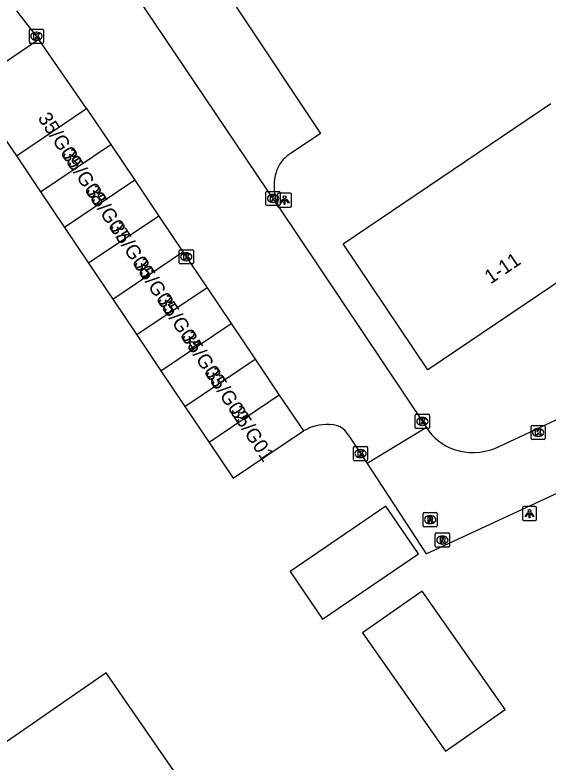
# Model space of a CAD drawing. Extents: x 157466 to 158888, y 383063 to 384677.
# Drawn here: x 157916.4 to 157954, y 383406.3 to 383459 of the extents above; entities that cross this region are included whole.
import ezdxf

# ---------------------------------------------------------------- set-up
doc = ezdxf.new("R2010")
doc.units = 0
for name, color, linetype in [('IMGEO_Kolk', 7, 'Continuous'), ('IMGEO_Lichtpunt', 7, 'Continuous'), ('IMGEO_Pand', 7, 'Continuous'), ('IMGEO_Pand_nummerreeks', 7, 'Continuous'), ('IMGEO_Parkeervlak_open', 7, 'Continuous'), ('IMGEO_Rijbaan_lokaal_open', 7, 'Continuous'), ('IMGEO_Rioolput', 7, 'Continuous')]:
    doc.layers.add(name, color=color, linetype=linetype)

msp = doc.modelspace()

# ---------------------------------------------------------------- linework, layer by layer
at = {"layer": 'IMGEO_Kolk'}
for p, q in [((157917.371, 383457.025), (157917.371, 383457.877)), ((157917.446, 383457.951), (157918.298, 383457.951)), ((157917.859, 383457.731), (157917.884, 383457.731)), ((157918.372, 383457.877), (157918.372, 383457.025)), ((157917.882, 383457.171), (157917.857, 383457.171)), ((157918.298, 383456.951), (157917.446, 383456.951)), ((157934.075, 383445.584), (157934.075, 383446.436)), ((157934.15, 383446.51), (157935.002, 383446.51)), ((157935.076, 383446.436), (157935.076, 383445.584)), ((157934.563, 383446.29), (157934.588, 383446.29)), ((157935.002, 383445.51), (157934.15, 383445.51)), ((157934.586, 383445.73), (157934.561, 383445.73)), ((157927.949, 383441.47), (157927.949, 383442.322)), ((157928.024, 383442.396), (157928.876, 383442.396)), ((157928.95, 383442.322), (157928.95, 383441.47)), ((157928.437, 383442.176), (157928.462, 383442.176)), ((157928.876, 383441.396), (157928.024, 383441.396)), ((157928.46, 383441.616), (157928.435, 383441.616)), ((157944.611, 383429.859), (157944.611, 383430.711)), ((157944.686, 383430.785), (157945.538, 383430.785)), ((157945.612, 383430.711), (157945.612, 383429.859)), ((157945.099, 383430.565), (157945.124, 383430.565)), ((157945.538, 383429.785), (157944.686, 383429.785)), ((157945.122, 383430.005), (157945.097, 383430.005)), ((157952.781, 383429.079), (157952.781, 383429.931)), ((157952.856, 383430.005), (157953.708, 383430.005)), ((157953.269, 383429.785), (157953.294, 383429.785)), ((157953.782, 383429.931), (157953.782, 383429.079)), ((157953.292, 383429.225), (157953.267, 383429.225)), ((157940.324, 383428.511), (157941.176, 383428.511)), ((157953.708, 383429.005), (157952.856, 383429.005)), ((157940.249, 383427.585), (157940.249, 383428.437)), ((157940.737, 383428.291), (157940.762, 383428.291)), ((157941.25, 383428.437), (157941.25, 383427.585)), ((157941.176, 383427.511), (157940.324, 383427.511)), ((157940.76, 383427.731), (157940.735, 383427.731))]:
    msp.add_line(p, q, dxfattribs=at)
for points in [[(157917.371, 383457.025), (157917.371, 383457.877)], [(157917.446, 383457.951), (157918.298, 383457.951)], [(157917.692, 383457.651), (157917.815, 383457.651), (157917.815, 383457.5), (157917.945, 383457.651), (157918.109, 383457.651), (157917.963, 383457.5), (157918.116, 383457.251), (157917.964, 383457.251), (157917.879, 383457.415), (157917.815, 383457.348), (157917.815, 383457.251), (157917.692, 383457.251), (157917.692, 383457.651)], [(157918.372, 383457.877), (157918.372, 383457.025)], [(157918.298, 383456.951), (157917.446, 383456.951)], [(157934.075, 383445.584), (157934.075, 383446.436)], [(157934.15, 383446.51), (157935.002, 383446.51)], [(157935.076, 383446.436), (157935.076, 383445.584)], [(157934.396, 383446.21), (157934.519, 383446.21), (157934.519, 383446.059), (157934.649, 383446.21), (157934.813, 383446.21), (157934.667, 383446.059), (157934.82, 383445.81), (157934.668, 383445.81), (157934.583, 383445.974), (157934.519, 383445.907), (157934.519, 383445.81), (157934.396, 383445.81), (157934.396, 383446.21)], [(157935.002, 383445.51), (157934.15, 383445.51)], [(157927.949, 383441.47), (157927.949, 383442.322)], [(157928.024, 383442.396), (157928.876, 383442.396)], [(157928.95, 383442.322), (157928.95, 383441.47)], [(157928.27, 383442.096), (157928.393, 383442.096), (157928.393, 383441.945), (157928.523, 383442.096), (157928.687, 383442.096), (157928.541, 383441.945), (157928.694, 383441.696), (157928.542, 383441.696), (157928.457, 383441.86), (157928.393, 383441.793), (157928.393, 383441.696), (157928.27, 383441.696), (157928.27, 383442.096)], [(157928.876, 383441.396), (157928.024, 383441.396)], [(157944.611, 383429.859), (157944.611, 383430.711)], [(157944.686, 383430.785), (157945.538, 383430.785)], [(157945.612, 383430.711), (157945.612, 383429.859)], [(157944.932, 383430.485), (157945.055, 383430.485), (157945.055, 383430.334), (157945.185, 383430.485), (157945.349, 383430.485), (157945.203, 383430.334), (157945.356, 383430.085), (157945.204, 383430.085), (157945.119, 383430.249), (157945.055, 383430.182), (157945.055, 383430.085), (157944.932, 383430.085), (157944.932, 383430.485)], [(157945.538, 383429.785), (157944.686, 383429.785)], [(157952.781, 383429.079), (157952.781, 383429.931)], [(157952.856, 383430.005), (157953.708, 383430.005)], [(157953.102, 383429.705), (157953.225, 383429.705), (157953.225, 383429.554), (157953.355, 383429.705), (157953.519, 383429.705), (157953.373, 383429.554), (157953.526, 383429.305), (157953.374, 383429.305), (157953.289, 383429.469), (157953.225, 383429.402), (157953.225, 383429.305), (157953.102, 383429.305), (157953.102, 383429.705)], [(157953.782, 383429.931), (157953.782, 383429.079)], [(157940.324, 383428.511), (157941.176, 383428.511)], [(157953.708, 383429.005), (157952.856, 383429.005)], [(157940.249, 383427.585), (157940.249, 383428.437)], [(157940.57, 383428.211), (157940.693, 383428.211), (157940.693, 383428.06), (157940.823, 383428.211), (157940.987, 383428.211), (157940.841, 383428.06), (157940.994, 383427.811), (157940.842, 383427.811), (157940.757, 383427.975), (157940.693, 383427.908), (157940.693, 383427.811), (157940.57, 383427.811), (157940.57, 383428.211)], [(157941.25, 383428.437), (157941.25, 383427.585)], [(157941.176, 383427.511), (157940.324, 383427.511)]]:
    msp.add_lwpolyline(points, dxfattribs=at)
for centre, start, end in [((157917.448, 383457.875), 91.552, 178.448), ((157917.448, 383457.875), 91.552, 178.448), ((157918.296, 383457.875), 1.552, 88.448), ((157918.296, 383457.875), 1.552, 88.448), ((157917.448, 383457.027), 181.552, 268.448), ((157917.448, 383457.027), 181.552, 268.448), ((157918.296, 383457.027), 271.552, 358.448), ((157918.296, 383457.027), 271.552, 358.448), ((157934.152, 383446.434), 91.552, 178.448), ((157934.152, 383446.434), 91.552, 178.448), ((157935, 383446.434), 1.552, 88.448), ((157935, 383446.434), 1.552, 88.448), ((157934.152, 383445.586), 181.552, 268.448), ((157934.152, 383445.586), 181.552, 268.448), ((157935, 383445.586), 271.552, 358.448), ((157935, 383445.586), 271.552, 358.448), ((157928.026, 383442.32), 91.552, 178.448), ((157928.026, 383442.32), 91.552, 178.448), ((157928.874, 383442.32), 1.552, 88.448), ((157928.874, 383442.32), 1.552, 88.448), ((157928.026, 383441.472), 181.552, 268.448), ((157928.026, 383441.472), 181.552, 268.448), ((157928.874, 383441.472), 271.552, 358.448), ((157928.874, 383441.472), 271.552, 358.448), ((157944.688, 383430.709), 91.552, 178.448), ((157944.688, 383430.709), 91.552, 178.448), ((157945.536, 383430.709), 1.552, 88.448), ((157945.536, 383430.709), 1.552, 88.448), ((157944.688, 383429.861), 181.552, 268.448), ((157944.688, 383429.861), 181.552, 268.448), ((157945.536, 383429.861), 271.552, 358.448), ((157945.536, 383429.861), 271.552, 358.448), ((157952.858, 383429.929), 91.552, 178.448), ((157952.858, 383429.929), 91.552, 178.448), ((157953.706, 383429.929), 1.552, 88.448), ((157953.706, 383429.929), 1.552, 88.448), ((157952.858, 383429.081), 181.552, 268.448), ((157952.858, 383429.081), 181.552, 268.448), ((157953.706, 383429.081), 271.552, 358.448), ((157953.706, 383429.081), 271.552, 358.448), ((157940.326, 383428.435), 91.552, 178.448), ((157940.326, 383428.435), 91.552, 178.448), ((157941.174, 383428.435), 1.552, 88.448), ((157941.174, 383428.435), 1.552, 88.448), ((157940.326, 383427.587), 181.552, 268.448), ((157940.326, 383427.587), 181.552, 268.448), ((157941.174, 383427.587), 271.552, 358.448), ((157941.174, 383427.587), 271.552, 358.448)]:
    msp.add_arc(centre, 0.0765, start, end, dxfattribs=at)
for centre, major_axis, ratio, start_param, end_param in [((157917.858, 383457.451), (-0.387, 0.002), 0.722429, 4.712389, 7.853982), ((157917.883, 383457.451), (-0.39, 0.002), 0.717154, 1.570796, 4.712389), ((157934.562, 383446.01), (-0.387, 0.002), 0.722429, 4.712389, 7.853982), ((157934.587, 383446.01), (-0.39, 0.002), 0.717154, 1.570796, 4.712389), ((157928.436, 383441.896), (-0.387, 0.002), 0.722429, 4.712389, 7.853982), ((157928.461, 383441.896), (-0.39, 0.002), 0.717154, 1.570796, 4.712389), ((157945.098, 383430.285), (-0.387, 0.002), 0.722429, 4.712389, 7.853982), ((157945.123, 383430.285), (-0.39, 0.002), 0.717154, 1.570796, 4.712389), ((157953.268, 383429.505), (-0.387, 0.002), 0.722429, 4.712389, 7.853982), ((157953.293, 383429.505), (-0.39, 0.002), 0.717154, 1.570796, 4.712389), ((157940.736, 383428.011), (-0.387, 0.002), 0.722429, 4.712389, 7.853982), ((157940.761, 383428.011), (-0.39, 0.002), 0.717154, 1.570796, 4.712389)]:
    msp.add_ellipse(centre, major_axis=major_axis, ratio=ratio, start_param=start_param, end_param=end_param, dxfattribs=at)
at = {"layer": 'IMGEO_Lichtpunt'}
for p, q in [((157934.89, 383446.296), (157934.89, 383445.489)), ((157934.89, 383446.296), (157934.89, 383445.489)), ((157935.792, 383446.391), (157934.984, 383446.391)), ((157935.792, 383446.391), (157934.984, 383446.391)), ((157935.886, 383445.489), (157935.886, 383446.296)), ((157935.886, 383445.489), (157935.886, 383446.296)), ((157934.984, 383445.395), (157935.792, 383445.395)), ((157934.984, 383445.395), (157935.792, 383445.395)), ((157952.174, 383424.185), (157952.174, 383423.378)), ((157952.174, 383424.185), (157952.174, 383423.378)), ((157953.076, 383424.28), (157952.268, 383424.28)), ((157953.076, 383424.28), (157952.268, 383424.28)), ((157953.17, 383423.378), (157953.17, 383424.185)), ((157953.17, 383423.378), (157953.17, 383424.185)), ((157952.268, 383423.284), (157953.076, 383423.284)), ((157952.268, 383423.284), (157953.076, 383423.284))]:
    msp.add_line(p, q, dxfattribs=at)
for points in [[(157935.264, 383445.96), (157935.303, 383445.932), (157935.115, 383445.67), (157935.077, 383445.697), (157935.264, 383445.96)], [(157935.366, 383445.912), (157935.413, 383445.912), (157935.413, 383445.59), (157935.366, 383445.59), (157935.366, 383445.912)], [(157935.476, 383445.932), (157935.514, 383445.959), (157935.701, 383445.697), (157935.662, 383445.669), (157935.476, 383445.932)], [(157952.548, 383423.849), (157952.587, 383423.821), (157952.399, 383423.559), (157952.361, 383423.586), (157952.548, 383423.849)], [(157952.65, 383423.801), (157952.697, 383423.801), (157952.697, 383423.479), (157952.65, 383423.479), (157952.65, 383423.801)], [(157952.76, 383423.821), (157952.798, 383423.848), (157952.985, 383423.586), (157952.946, 383423.558), (157952.76, 383423.821)]]:
    msp.add_lwpolyline(points, dxfattribs=at)
for centre in [(157935.389, 383446.094), (157952.673, 383423.983)]:
    msp.add_circle(centre, 0.0994, dxfattribs=at)
for centre, start, end in [((157934.984, 383446.296), 90, 180), ((157934.984, 383446.296), 90, 180), ((157935.792, 383446.296), 0, 90), ((157935.792, 383446.296), 0, 90), ((157934.984, 383445.489), 180, 270), ((157934.984, 383445.489), 180, 270), ((157935.792, 383445.489), 270, 0), ((157935.792, 383445.489), 270, 360), ((157952.268, 383424.185), 90, 180), ((157952.268, 383424.185), 90, 180), ((157953.076, 383424.185), 0, 90), ((157953.076, 383424.185), 0, 90), ((157952.268, 383423.378), 180, 270), ((157952.268, 383423.378), 180, 270), ((157953.076, 383423.378), 270, 0), ((157953.076, 383423.378), 270, 360)]:
    msp.add_arc(centre, 0.0946, start, end, dxfattribs=at)
at = {"layer": 'IMGEO_Pand'}
for points in [[(157916.458, 383449.016), (157921.417, 383452.351)], [(157921.417, 383452.351), (157923.116, 383449.824)], [(157960.171, 383443.815), (157945.5, 383433.914), (157939.516, 383442.802), (157954.187, 383452.703)], [(157918.157, 383446.489), (157923.116, 383449.824)], [(157923.116, 383449.824), (157924.816, 383447.298)], [(157916.458, 383449.016), (157918.157, 383446.489)], [(157924.816, 383447.298), (157919.857, 383443.962)], [(157924.816, 383447.298), (157926.515, 383444.771)], [(157918.157, 383446.489), (157919.857, 383443.962)], [(157926.515, 383444.771), (157921.556, 383441.436)], [(157926.515, 383444.771), (157928.215, 383442.244)], [(157919.857, 383443.962), (157921.556, 383441.436)], [(157923.256, 383438.909), (157928.215, 383442.244)], [(157928.215, 383442.244), (157929.914, 383439.717)], [(157921.556, 383441.436), (157923.256, 383438.909)], [(157929.914, 383439.717), (157924.955, 383436.382)], [(157929.914, 383439.717), (157931.614, 383437.191)], [(157923.256, 383438.909), (157924.955, 383436.382)], [(157926.655, 383433.855), (157931.614, 383437.191)], [(157931.614, 383437.191), (157933.313, 383434.664)], [(157924.955, 383436.382), (157926.655, 383433.855)], [(157928.354, 383431.329), (157933.313, 383434.664)], [(157933.313, 383434.664), (157935.012, 383432.137)], [(157926.655, 383433.855), (157928.354, 383431.329)], [(157935.012, 383432.137), (157930.054, 383428.802)], [(157935.012, 383432.137), (157936.712, 383429.61)], [(157928.354, 383431.329), (157930.054, 383428.802)], [(157930.054, 383428.802), (157931.753, 383426.275), (157936.712, 383429.61)], [(157938.064, 383416.343), (157944.83, 383420.951), (157942.543, 383424.31), (157935.777, 383419.703), (157938.064, 383416.343)], [(157946.734, 383407.015), (157950.945, 383409.961), (157945.099, 383418.317), (157940.888, 383415.371), (157946.734, 383407.015)], [(157902.227, 383396.156), (157899.661, 383394.383), (157907.242, 383383.461), (157912.239, 383386.961), (157911.205, 383388.427), (157930.346, 383401.615), (157922.797, 383412.539), (157907.409, 383401.914), (157908.45, 383400.44), (157908.065, 383400.134), (157902.227, 383396.156)]]:
    msp.add_lwpolyline(points, dxfattribs=at)
at = {"layer": 'IMGEO_Parkeervlak_open'}
msp.add_lwpolyline([(157921.861, 383464.881), (157926.385, 383467.919), (157937.918, 383450.591), (157935.576, 383449.027)], dxfattribs=at)
for centre, radius, start, end in [((157937.08, 383447.168), 2.391, 128.9858, 168.894), ((157938.229, 383446.85), 3.581, 167.4282, 201.4866)]:
    msp.add_arc(centre, radius, start, end, dxfattribs=at)
at = {"layer": 'IMGEO_Rijbaan_lokaal_open'}
for points in [[(157934.897, 383445.538), (157921.861, 383464.881)], [(157916.466, 383459.251), (157918.046, 383457.227)], [(157918.046, 383457.227), (157913.11, 383453.88), (157913.309, 383453.59), (157916.458, 383449.016)], [(157921.417, 383452.351), (157918.046, 383457.227)], [(157950.222, 383428.382), (157986.949, 383445.503), (157992.094, 383447.874)], [(157934.897, 383445.538), (157945.396, 383429.862)], [(157941.213, 383427.303), (157945.38, 383420.944), (157990.708, 383441.929), (157994.076, 383443.525)], [(157945.396, 383429.862), (157941.213, 383427.303)], [(157939.88, 383429.337), (157941.213, 383427.303)]]:
    msp.add_lwpolyline(points, dxfattribs=at)
for centre, radius, start, end in [((157938.372, 383426.76), 3.298, 87.1957, 120.2096), ((157938.642, 383428.634), 1.424, 29.5721, 94.3757), ((157948.568, 383431.834), 3.735, 211.8651, 251.1644), ((157948.678, 383432.264), 4.177, 251.6357, 291.689)]:
    msp.add_arc(centre, radius, start, end, dxfattribs=at)
at = {"layer": 'IMGEO_Rioolput'}
for p, q in [((157945.166, 383422.927), (157945.166, 383423.779)), ((157945.241, 383423.853), (157946.093, 383423.853)), ((157946.167, 383423.779), (157946.167, 383422.927)), ((157945.654, 383423.633), (157945.679, 383423.633)), ((157946.093, 383422.853), (157945.241, 383422.853)), ((157945.677, 383423.073), (157945.652, 383423.073)), ((157946.024, 383421.489), (157946.024, 383422.341)), ((157946.099, 383422.415), (157946.951, 383422.415)), ((157946.512, 383422.195), (157946.537, 383422.195)), ((157947.025, 383422.341), (157947.025, 383421.489)), ((157946.951, 383421.415), (157946.099, 383421.415)), ((157946.535, 383421.635), (157946.51, 383421.635))]:
    msp.add_line(p, q, dxfattribs=at)
for points in [[(157945.166, 383422.927), (157945.166, 383423.779)], [(157945.241, 383423.853), (157946.093, 383423.853)], [(157946.167, 383423.779), (157946.167, 383422.927)], [(157945.755, 383423.551), (157945.503, 383423.553), (157945.503, 383423.153)], [(157945.503, 383423.153), (157945.627, 383423.153), (157945.627, 383423.315), (157945.638, 383423.315)], [(157945.681, 383423.472), (157945.627, 383423.472), (157945.627, 383423.391)], [(157945.627, 383423.391), (157945.679, 383423.391)], [(157945.685, 383423.286), (157945.756, 383423.153), (157945.896, 383423.153), (157945.831, 383423.279)], [(157946.093, 383422.853), (157945.241, 383422.853)], [(157946.024, 383421.489), (157946.024, 383422.341)], [(157946.099, 383422.415), (157946.951, 383422.415)], [(157947.025, 383422.341), (157947.025, 383421.489)], [(157946.613, 383422.113), (157946.361, 383422.115), (157946.361, 383421.715)], [(157946.361, 383421.715), (157946.485, 383421.715), (157946.485, 383421.877), (157946.496, 383421.877)], [(157946.539, 383422.034), (157946.485, 383422.034), (157946.485, 383421.953)], [(157946.485, 383421.953), (157946.537, 383421.953)], [(157946.543, 383421.848), (157946.614, 383421.715), (157946.754, 383421.715), (157946.689, 383421.841)], [(157946.951, 383421.415), (157946.099, 383421.415)]]:
    msp.add_lwpolyline(points, dxfattribs=at)
for centre, radius, start, end in [((157945.243, 383423.777), 0.0765, 91.552, 178.448), ((157945.243, 383423.777), 0.0765, 91.552, 178.448), ((157946.091, 383423.777), 0.0765, 1.552, 88.448), ((157946.091, 383423.777), 0.0765, 1.552, 88.448), ((157945.637, 383423.262), 0.0533, 26.0293, 88.6989), ((157945.663, 383423.58), 0.19, 274.7715, 282.9687), ((157945.687, 383423.376), 0.0964, 77.0061, 93.1865), ((157945.701, 383423.433), 0.0378, 276.6634, 79.6772), ((157945.754, 383423.441), 0.109, 350.3612, 89.416), ((157945.752, 383423.441), 0.112, 277.5842, 350.9817), ((157945.736, 383423.226), 0.108, 29.5134, 73.7905), ((157945.243, 383422.929), 0.0765, 181.552, 268.448), ((157945.243, 383422.929), 0.0765, 181.552, 268.448), ((157946.091, 383422.929), 0.0765, 271.552, 358.448), ((157946.091, 383422.929), 0.0765, 271.552, 358.448), ((157946.101, 383422.339), 0.0765, 91.552, 178.448), ((157946.101, 383422.339), 0.0765, 91.552, 178.448), ((157946.949, 383422.339), 0.0765, 1.552, 88.448), ((157946.949, 383422.339), 0.0765, 1.552, 88.448), ((157946.495, 383421.824), 0.0533, 26.0293, 88.6989), ((157946.521, 383422.142), 0.19, 274.7715, 282.9687), ((157946.545, 383421.938), 0.0964, 77.0061, 93.1865), ((157946.559, 383421.995), 0.0378, 276.6634, 79.6772), ((157946.612, 383422.003), 0.109, 350.3612, 89.416), ((157946.61, 383422.003), 0.112, 277.5842, 350.9817), ((157946.594, 383421.788), 0.108, 29.5134, 73.7905), ((157946.101, 383421.491), 0.0765, 181.552, 268.448), ((157946.101, 383421.491), 0.0765, 181.552, 268.448), ((157946.949, 383421.491), 0.0765, 271.552, 358.448), ((157946.949, 383421.491), 0.0765, 271.552, 358.448)]:
    msp.add_arc(centre, radius, start, end, dxfattribs=at)
for centre, major_axis, ratio, start_param, end_param in [((157945.653, 383423.353), (-0.387, 0.002), 0.722429, 4.712389, 7.853982), ((157945.678, 383423.353), (-0.39, 0.002), 0.717154, 1.570796, 4.712389), ((157946.511, 383421.915), (-0.387, 0.002), 0.722429, 4.712389, 7.853982), ((157946.536, 383421.915), (-0.39, 0.002), 0.717154, 1.570796, 4.712389)]:
    msp.add_ellipse(centre, major_axis=major_axis, ratio=ratio, start_param=start_param, end_param=end_param, dxfattribs=at)

# ---------------------------------------------------------------- texts
at = {"layer": 'IMGEO_Pand_nummerreeks'}
for s, rotation, p in [('35/G09', 303.2597, (157917.935, 383451.68)), ('35/G08', 303.2597, (157919.626, 383449.102)), ('35/G07', 303.2597, (157921.312, 383446.531)), ('35/G06', 303.2597, (157922.999, 383443.959)), ('35/G05', 303.2597, (157924.687, 383441.386)), ('1-11', 34.0147, (157949.926, 383439.941)), ('35/G04', 303.2597, (157926.374, 383438.813)), ('35/G03', 303.2597, (157928.062, 383436.24)), ('35/G02', 303.2597, (157929.746, 383433.672)), ('35/G01', 303.2597, (157931.497, 383431.002))]:
    msp.add_text(s, height=1, rotation=rotation, dxfattribs=at).set_placement(p)

doc.saveas('drawing.dxf')
